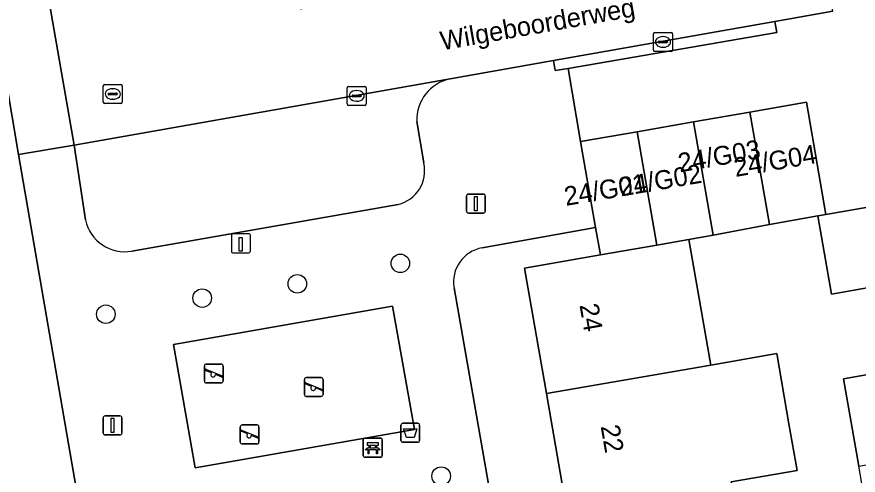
# Model space of a CAD drawing. Extents: x 162879 to 165540, y 384011 to 385181.
# Drawn here: x 164160.86 to 164205.27, y 384649.66 to 384673.87 of the extents above; entities that cross this region are included whole.
import ezdxf

# ---------------------------------------------------------------- set-up
doc = ezdxf.new("R2010")
doc.units = 0
for name, color, linetype in [('IMGEO_Afvalbak', 7, 'Continuous'), ('IMGEO_Bank', 7, 'Continuous'), ('IMGEO_Boom', 7, 'Continuous'), ('IMGEO_Erf', 7, 'Continuous'), ('IMGEO_Kolk', 7, 'Continuous'), ('IMGEO_Laadpaal', 7, 'Continuous'), ('IMGEO_Lichtmast', 7, 'Continuous'), ('IMGEO_Openbare_ruimte_label', 7, 'Continuous'), ('IMGEO_Pand', 7, 'Continuous'), ('IMGEO_Pand_nummerreeks', 7, 'Continuous'), ('IMGEO_Parkeervlak_open', 7, 'Continuous'), ('IMGEO_Rijbaan_lokaal_open', 7, 'Continuous'), ('IMGEO_Rioolput', 7, 'Continuous'), ('IMGEO_Speelvoorziening', 7, 'Continuous'), ('IMGEO_Terreindeel_zand', 7, 'Continuous'), ('IMGEO_Voetpad_open', 7, 'Continuous')]:
    doc.layers.add(name, color=color, linetype=linetype)

msp = doc.modelspace()

# ---------------------------------------------------------------- linework, layer by layer
at = {"layer": 'IMGEO_Afvalbak'}
for p, q in [((164181.133, 384651.504), (164181.133, 384652.304)), ((164181.133, 384652.304), (164181.133, 384651.504)), ((164181.233, 384652.404), (164182.023, 384652.404)), ((164182.023, 384652.404), (164181.233, 384652.404)), ((164182.123, 384652.304), (164182.123, 384651.504)), ((164182.123, 384651.504), (164182.123, 384652.304)), ((164182.023, 384651.404), (164181.233, 384651.404)), ((164181.233, 384651.404), (164182.023, 384651.404))]:
    msp.add_line(p, q, dxfattribs=at)
msp.add_lwpolyline([(164181.276, 384652.118), (164181.98, 384652.118), (164181.831, 384651.648), (164181.425, 384651.648), (164181.276, 384652.118)], dxfattribs=at)
for centre, start, end in [((164181.233, 384652.304), 90, 180), ((164181.233, 384652.304), 90, 180), ((164182.023, 384652.304), 0, 90), ((164182.023, 384652.304), 360, 90), ((164181.233, 384651.504), 180, 270), ((164181.233, 384651.504), 180, 270), ((164182.023, 384651.504), 270, 0), ((164182.023, 384651.504), 270, 0)]:
    msp.add_arc(centre, 0.1, start, end, dxfattribs=at)
at = {"layer": 'IMGEO_Bank'}
for p, q in [((164179.151, 384650.688), (164179.151, 384651.529)), ((164179.151, 384651.529), (164179.151, 384650.688)), ((164179.226, 384651.613), (164180.067, 384651.613)), ((164180.067, 384651.613), (164179.226, 384651.613)), ((164179.46, 384651.119), (164179.46, 384651.225)), ((164179.504, 384651.225), (164179.504, 384651.119)), ((164179.792, 384651.231), (164179.51, 384651.231)), ((164179.798, 384651.119), (164179.798, 384651.225)), ((164179.842, 384651.225), (164179.842, 384651.119)), ((164180.151, 384651.538), (164180.151, 384650.697)), ((164180.151, 384650.697), (164180.151, 384651.538)), ((164179.848, 384651.011), (164179.455, 384651.011)), ((164179.51, 384651.113), (164179.792, 384651.113)), ((164180.076, 384650.613), (164179.235, 384650.613)), ((164179.235, 384650.613), (164180.076, 384650.613))]:
    msp.add_line(p, q, dxfattribs=at)
for points in [[(164179.454, 384651.231), (164179.368, 384651.231), (164179.368, 384651.392), (164179.931, 384651.392), (164179.931, 384651.231), (164179.848, 384651.231)], [(164179.398, 384651.011), (164179.256, 384651.011), (164179.368, 384651.113), (164179.454, 384651.113)], [(164179.448, 384651.004), (164179.448, 384650.797), (164179.405, 384650.797), (164179.405, 384651.004)], [(164179.848, 384651.113), (164179.931, 384651.113), (164180.043, 384651.011), (164179.904, 384651.011)], [(164179.898, 384651.004), (164179.898, 384650.797), (164179.854, 384650.797), (164179.854, 384651.004)]]:
    msp.add_lwpolyline(points, dxfattribs=at)
for centre, radius, start, end in [((164179.229, 384651.535), 0.0779, 92.4484, 184.2845), ((164179.229, 384651.535), 0.0779, 92.4484, 184.2845), ((164179.453, 384651.224), 0.00671, 2.8957, 87.1043), ((164179.51, 384651.224), 0.00671, 92.8957, 177.1043), ((164179.792, 384651.224), 0.00671, 2.8957, 87.1043), ((164179.849, 384651.224), 0.00671, 92.8957, 177.1043), ((164180.073, 384651.535), 0.0779, 2.4484, 94.2845), ((164180.073, 384651.535), 0.0779, 2.4484, 94.2845), ((164179.398, 384651.004), 0.00671, 2.8957, 87.1043), ((164179.455, 384651.004), 0.00671, 92.8957, 177.1043), ((164179.453, 384651.12), 0.00671, 272.8957, 357.1043), ((164179.51, 384651.12), 0.00671, 182.8957, 267.1043), ((164179.792, 384651.12), 0.00671, 272.8957, 357.1043), ((164179.849, 384651.12), 0.00671, 182.8957, 267.1043), ((164179.847, 384651.004), 0.00671, 2.8957, 87.1043), ((164179.904, 384651.004), 0.00671, 92.8957, 177.1043), ((164179.229, 384650.691), 0.0779, 182.4484, 274.2845), ((164179.229, 384650.691), 0.0779, 182.4484, 274.2845), ((164180.073, 384650.691), 0.0779, 272.4484, 4.2845), ((164180.073, 384650.691), 0.0779, 272.4484, 4.2845)]:
    msp.add_arc(centre, radius, start, end, dxfattribs=at)
at = {"layer": 'IMGEO_Boom'}
for centre in [(164181.107, 384660.85), (164175.666, 384659.769), (164170.645, 384659.017), (164165.561, 384658.163), (164183.26, 384649.613)]:
    msp.add_circle(centre, 0.489, dxfattribs=at)
at = {"layer": 'IMGEO_Erf'}
for points in [[(164160.955, 384666.6), (164159.946, 384672.458), (164156.322, 384671.826), (164157.445, 384665.387), (164158.547, 384659.067), (164159.65, 384652.748), (164160.752, 384646.428), (164161.875, 384639.99), (164161.291, 384639.888), (164161.697, 384637.855), (164164.12, 384638.259)], [(164165.465, 384640.416), (164160.955, 384666.6)], [(164188.817, 384653.97), (164187.662, 384660.602), (164191.662, 384661.298), (164191.412, 384662.737), (164185.425, 384661.672)], [(164183.942, 384659.55), (164186.987, 384642.149), (164187.362, 384640.008), (164188.355, 384634.335), (164192.121, 384634.991), (164191.035, 384641.228), (164189.951, 384647.457), (164188.817, 384653.97)]]:
    msp.add_lwpolyline(points, dxfattribs=at)
msp.add_lwpolyline([(164207.299, 384655.241), (164206.53, 384659.695), (164203.861, 384659.23), (164203.141, 384663.364), (164200.596, 384662.896), (164197.62, 384662.348), (164196.341, 384662.113), (164197.496, 384655.482), (164200.973, 384656.087), (164201.618, 384652.383), (164202.048, 384649.913), (164198.571, 384649.307), (164198.63, 384648.969), (164199.714, 384642.74), (164200.8, 384636.502), (164207.026, 384637.586), (164206.285, 384641.912), (164209.324, 384642.433), (164210.063, 384638.115), (164210.251, 384638.147), (164208.709, 384647.075), (164205.915, 384646.589), (164205.299, 384650.131), (164204.494, 384654.753)], close=True, dxfattribs=at)
msp.add_arc((164185.745, 384659.869), 1.831, 100.0563, 190.0467, dxfattribs=at)
at = {"layer": 'IMGEO_Kolk'}
for p, q in [((164194.544, 384673.044), (164195.396, 384673.044)), ((164194.469, 384672.118), (164194.469, 384672.97)), ((164194.728, 384672.538), (164194.728, 384672.55)), ((164194.771, 384672.587), (164195.169, 384672.587)), ((164194.957, 384672.824), (164194.982, 384672.824)), ((164195.212, 384672.55), (164195.212, 384672.538)), ((164195.47, 384672.97), (164195.47, 384672.118)), ((164195.166, 384672.501), (164194.768, 384672.501)), ((164194.98, 384672.264), (164194.955, 384672.264)), ((164195.396, 384672.044), (164194.544, 384672.044)), ((164178.3, 384669.269), (164178.3, 384670.121)), ((164178.375, 384670.195), (164179.227, 384670.195)), ((164178.788, 384669.975), (164178.813, 384669.975)), ((164179.301, 384670.121), (164179.301, 384669.269)), ((164178.559, 384669.689), (164178.559, 384669.701)), ((164178.997, 384669.652), (164178.599, 384669.652)), ((164178.602, 384669.738), (164179, 384669.738)), ((164179.043, 384669.701), (164179.043, 384669.689)), ((164179.227, 384669.195), (164178.375, 384669.195)), ((164178.811, 384669.415), (164178.786, 384669.415))]:
    msp.add_line(p, q, dxfattribs=at)
for points in [[(164194.544, 384673.044), (164195.396, 384673.044)], [(164194.469, 384672.118), (164194.469, 384672.97)], [(164195.47, 384672.97), (164195.47, 384672.118)], [(164195.396, 384672.044), (164194.544, 384672.044)], [(164178.3, 384669.269), (164178.3, 384670.121)], [(164178.375, 384670.195), (164179.227, 384670.195)], [(164179.301, 384670.121), (164179.301, 384669.269)], [(164179.227, 384669.195), (164178.375, 384669.195)]]:
    msp.add_lwpolyline(points, dxfattribs=at)
for centre, radius, start, end in [((164194.546, 384672.968), 0.0765, 91.552, 178.448), ((164194.546, 384672.968), 0.0765, 91.552, 178.448), ((164195.394, 384672.968), 0.0765, 1.552, 88.448), ((164195.394, 384672.968), 0.0765, 1.552, 88.448), ((164194.768, 384672.547), 0.0403, 85.8775, 175.7526), ((164195.173, 384672.549), 0.0386, 1.7309, 96.639), ((164194.546, 384672.12), 0.0765, 181.552, 268.448), ((164194.546, 384672.12), 0.0765, 181.552, 268.448), ((164194.765, 384672.537), 0.0366, 178.938, 274.7102), ((164195.169, 384672.544), 0.043, 264.8664, 352.4533), ((164195.394, 384672.12), 0.0765, 271.552, 358.448), ((164195.394, 384672.12), 0.0765, 271.552, 358.448), ((164178.377, 384670.119), 0.0765, 91.552, 178.448), ((164178.377, 384670.119), 0.0765, 91.552, 178.448), ((164179.225, 384670.119), 0.0765, 1.552, 88.448), ((164179.225, 384670.119), 0.0765, 1.552, 88.448), ((164178.599, 384669.698), 0.0403, 85.8775, 175.7526), ((164178.596, 384669.688), 0.0366, 178.938, 274.7102), ((164179, 384669.695), 0.043, 264.8664, 352.4533), ((164179.004, 384669.7), 0.0386, 1.7309, 96.639), ((164178.377, 384669.271), 0.0765, 181.552, 268.448), ((164178.377, 384669.271), 0.0765, 181.552, 268.448), ((164179.225, 384669.271), 0.0765, 271.552, 358.448), ((164179.225, 384669.271), 0.0765, 271.552, 358.448)]:
    msp.add_arc(centre, radius, start, end, dxfattribs=at)
for centre, major_axis, ratio, start_param, end_param in [((164194.956, 384672.544), (-0.387, 0.002), 0.722429, 4.712389, 7.853982), ((164194.981, 384672.544), (-0.39, 0.002), 0.717154, 1.570796, 4.712389), ((164178.787, 384669.695), (-0.387, 0.002), 0.722429, 4.712389, 7.853982), ((164178.812, 384669.695), (-0.39, 0.002), 0.717154, 1.570796, 4.712389)]:
    msp.add_ellipse(centre, major_axis=major_axis, ratio=ratio, start_param=start_param, end_param=end_param, dxfattribs=at)
at = {"layer": 'IMGEO_Laadpaal'}
for p, q in [((164172.188, 384662.324), (164172.188, 384661.483)), ((164172.188, 384662.324), (164172.188, 384661.483)), ((164173.104, 384662.408), (164172.263, 384662.408)), ((164173.104, 384662.408), (164172.263, 384662.408)), ((164173.188, 384661.492), (164173.188, 384662.333)), ((164173.188, 384661.492), (164173.188, 384662.333)), ((164172.272, 384661.408), (164173.113, 384661.408)), ((164172.272, 384661.408), (164173.113, 384661.408))]:
    msp.add_line(p, q, dxfattribs=at)
msp.add_lwpolyline([(164172.603, 384662.221), (164172.763, 384662.221), (164172.763, 384661.488), (164172.603, 384661.488), (164172.603, 384662.221)], dxfattribs=at)
for centre, start, end in [((164172.266, 384662.33), 92.4484, 184.2845), ((164172.266, 384662.33), 92.4484, 184.2845), ((164173.11, 384662.33), 2.4484, 94.2845), ((164173.11, 384662.33), 2.4484, 94.2845), ((164172.266, 384661.486), 182.4484, 274.2845), ((164172.266, 384661.486), 182.4484, 274.2845), ((164173.11, 384661.486), 272.4484, 4.2845), ((164173.11, 384661.486), 272.4484, 4.2845)]:
    msp.add_arc(centre, 0.0779, start, end, dxfattribs=at)
at = {"layer": 'IMGEO_Lichtmast'}
for p, q in [((164184.597, 384663.607), (164184.597, 384664.407)), ((164184.597, 384664.407), (164184.597, 384663.607)), ((164184.697, 384664.507), (164185.487, 384664.507)), ((164185.487, 384664.507), (164184.697, 384664.507)), ((164185.587, 384664.407), (164185.587, 384663.607)), ((164185.587, 384663.607), (164185.587, 384664.407)), ((164185.487, 384663.507), (164184.697, 384663.507)), ((164184.697, 384663.507), (164185.487, 384663.507)), ((164165.417, 384651.894), (164165.417, 384652.694)), ((164165.417, 384652.694), (164165.417, 384651.894)), ((164165.517, 384652.794), (164166.307, 384652.794)), ((164166.307, 384652.794), (164165.517, 384652.794)), ((164166.407, 384652.694), (164166.407, 384651.894)), ((164166.407, 384651.894), (164166.407, 384652.694)), ((164166.307, 384651.794), (164165.517, 384651.794)), ((164165.517, 384651.794), (164166.307, 384651.794))]:
    msp.add_line(p, q, dxfattribs=at)
for points in [[(164185.017, 384664.382), (164185.167, 384664.382), (164185.167, 384663.632), (164185.017, 384663.632), (164185.017, 384664.382)], [(164165.837, 384652.669), (164165.987, 384652.669), (164165.987, 384651.919), (164165.837, 384651.919), (164165.837, 384652.669)]]:
    msp.add_lwpolyline(points, dxfattribs=at)
for centre, start, end in [((164184.697, 384664.407), 90, 180), ((164184.697, 384664.407), 90, 180), ((164185.487, 384664.407), 0, 90), ((164185.487, 384664.407), 360, 90), ((164184.697, 384663.607), 180, 270), ((164184.697, 384663.607), 180, 270), ((164185.487, 384663.607), 270, 0), ((164185.487, 384663.607), 270, 0), ((164165.517, 384652.694), 90, 180), ((164165.517, 384652.694), 90, 180), ((164166.307, 384652.694), 0, 90), ((164166.307, 384652.694), 360, 90), ((164165.517, 384651.894), 180, 270), ((164165.517, 384651.894), 180, 270), ((164166.307, 384651.894), 270, 0), ((164166.307, 384651.894), 270, 0)]:
    msp.add_arc(centre, 0.1, start, end, dxfattribs=at)
at = {"layer": 'IMGEO_Pand'}
for points in [[(164199.562, 384668.836), (164200.596, 384662.896), (164203.141, 384663.364), (164203.572, 384663.439), (164202.542, 384669.355)], [(164199.562, 384668.836), (164196.582, 384668.318), (164197.62, 384662.348), (164200.596, 384662.896)], [(164194.642, 384661.817), (164196.341, 384662.113), (164197.62, 384662.348), (164196.582, 384668.318), (164193.601, 384667.799)], [(164194.642, 384661.817), (164193.601, 384667.799), (164190.621, 384667.28), (164191.412, 384662.737), (164191.662, 384661.298)], [(164205.88, 384663.841), (164203.572, 384663.439), (164203.141, 384663.364), (164203.861, 384659.23), (164206.53, 384659.695), (164206.6, 384659.707)], [(164194.642, 384661.817), (164191.662, 384661.298), (164187.662, 384660.602), (164188.817, 384653.97), (164197.496, 384655.482), (164196.341, 384662.113)], [(164189.951, 384647.457), (164198.63, 384648.969), (164198.571, 384649.307), (164202.048, 384649.913), (164201.618, 384652.383), (164200.973, 384656.087), (164197.496, 384655.482), (164188.817, 384653.97)], [(164207.299, 384655.241), (164204.494, 384654.753), (164205.299, 384650.131), (164208.274, 384650.649), (164207.469, 384655.271)]]:
    msp.add_lwpolyline(points, close=True, dxfattribs=at)
at = {"layer": 'IMGEO_Parkeervlak_open'}
for points in [[(164183.735, 384670.596), (164163.891, 384667.091), (164164.481, 384663.146)], [(164182.341, 384666.151), (164181.974, 384668.35)], [(164166.936, 384661.497), (164180.983, 384663.962)]]:
    msp.add_lwpolyline(points, dxfattribs=at)
for centre, radius, start, end in [((164184.183, 384668.431), 2.211, 101.6947, 182.1081), ((164180.554, 384665.744), 1.833, 283.5495, 12.8217), ((164166.563, 384663.593), 2.129, 192.1214, 280.1008)]:
    msp.add_arc(centre, radius, start, end, dxfattribs=at)
at = {"layer": 'IMGEO_Rijbaan_lokaal_open'}
msp.add_lwpolyline([(164166.642, 384680.739), (164165.954, 384684.62), (164162.794, 384702.498), (164157.856, 384701.625), (164163.891, 384667.091), (164183.735, 384670.596), (164189.189, 384671.562), (164200.878, 384673.627), (164203.937, 384674.168), (164203.08, 384679.021), (164179.308, 384674.868), (164175.813, 384674.275)], dxfattribs=at)
at = {"layer": 'IMGEO_Rioolput'}
for p, q in [((164165.423, 384669.369), (164165.423, 384670.221)), ((164165.498, 384670.295), (164166.35, 384670.295)), ((164165.911, 384670.075), (164165.936, 384670.075)), ((164166.424, 384670.221), (164166.424, 384669.369)), ((164165.682, 384669.789), (164165.682, 384669.801)), ((164166.12, 384669.752), (164165.722, 384669.752)), ((164165.725, 384669.838), (164166.123, 384669.838)), ((164165.934, 384669.515), (164165.909, 384669.515)), ((164166.166, 384669.801), (164166.166, 384669.789)), ((164166.35, 384669.295), (164165.498, 384669.295))]:
    msp.add_line(p, q, dxfattribs=at)
for points in [[(164165.423, 384669.369), (164165.423, 384670.221)], [(164165.498, 384670.295), (164166.35, 384670.295)], [(164166.424, 384670.221), (164166.424, 384669.369)], [(164166.35, 384669.295), (164165.498, 384669.295)]]:
    msp.add_lwpolyline(points, dxfattribs=at)
for centre, radius, start, end in [((164165.5, 384670.219), 0.0765, 91.552, 178.448), ((164165.5, 384670.219), 0.0765, 91.552, 178.448), ((164166.348, 384670.219), 0.0765, 1.552, 88.448), ((164166.348, 384670.219), 0.0765, 1.552, 88.448), ((164165.722, 384669.798), 0.0403, 85.8775, 175.7526), ((164165.719, 384669.788), 0.0366, 178.938, 274.7102), ((164166.123, 384669.795), 0.043, 264.8664, 352.4533), ((164166.127, 384669.8), 0.0386, 1.7309, 96.639), ((164165.5, 384669.371), 0.0765, 181.552, 268.448), ((164165.5, 384669.371), 0.0765, 181.552, 268.448), ((164166.348, 384669.371), 0.0765, 271.552, 358.448), ((164166.348, 384669.371), 0.0765, 271.552, 358.448)]:
    msp.add_arc(centre, radius, start, end, dxfattribs=at)
for centre, major_axis, ratio, start_param, end_param in [((164165.91, 384669.795), (-0.387, 0.002), 0.722429, 4.712389, 7.853982), ((164165.935, 384669.795), (-0.39, 0.002), 0.717154, 1.570796, 4.712389)]:
    msp.add_ellipse(centre, major_axis=major_axis, ratio=ratio, start_param=start_param, end_param=end_param, dxfattribs=at)
at = {"layer": 'IMGEO_Speelvoorziening'}
for p, q in [((164170.761, 384654.635), (164170.761, 384655.435)), ((164170.761, 384655.435), (164170.761, 384654.635)), ((164170.83, 384655.26), (164171.706, 384654.907)), ((164170.861, 384655.535), (164171.651, 384655.535)), ((164171.651, 384655.535), (164170.861, 384655.535)), ((164171.751, 384655.435), (164171.751, 384654.635)), ((164171.751, 384654.635), (164171.751, 384655.435)), ((164171.144, 384655.063), (164170.805, 384655.2)), ((164171.682, 384654.847), (164171.342, 384654.984)), ((164176.14, 384654.821), (164176.93, 384654.821)), ((164176.93, 384654.821), (164176.14, 384654.821)), ((164171.651, 384654.535), (164170.861, 384654.535)), ((164170.861, 384654.535), (164171.651, 384654.535)), ((164176.04, 384653.921), (164176.04, 384654.721)), ((164176.04, 384654.721), (164176.04, 384653.921)), ((164176.423, 384654.349), (164176.084, 384654.486)), ((164176.109, 384654.546), (164176.985, 384654.193)), ((164177.03, 384654.721), (164177.03, 384653.921)), ((164177.03, 384653.921), (164177.03, 384654.721)), ((164176.961, 384654.133), (164176.621, 384654.27)), ((164176.93, 384653.821), (164176.14, 384653.821)), ((164176.14, 384653.821), (164176.93, 384653.821)), ((164172.654, 384651.415), (164172.654, 384652.215)), ((164172.654, 384652.215), (164172.654, 384651.415)), ((164172.754, 384652.315), (164173.544, 384652.315)), ((164173.544, 384652.315), (164172.754, 384652.315)), ((164173.644, 384652.215), (164173.644, 384651.415)), ((164173.644, 384651.415), (164173.644, 384652.215)), ((164173.037, 384651.843), (164172.698, 384651.98)), ((164172.723, 384652.04), (164173.599, 384651.687)), ((164173.575, 384651.627), (164173.235, 384651.764)), ((164173.544, 384651.315), (164172.754, 384651.315)), ((164172.754, 384651.315), (164173.544, 384651.315))]:
    msp.add_line(p, q, dxfattribs=at)
for centre, radius, start, end in [((164170.861, 384655.435), 0.1, 90, 180), ((164170.861, 384655.435), 0.1, 90, 180), ((164170.818, 384655.23), 0.0327, 68.078, 248.078), ((164171.651, 384655.435), 0.1, 0, 90), ((164171.651, 384655.435), 0.1, 360, 90), ((164171.223, 384654.973), 0.12, 130.9928, 5.1632), ((164171.694, 384654.877), 0.0327, 248.078, 68.078), ((164176.14, 384654.721), 0.1, 90, 180), ((164176.14, 384654.721), 0.1, 90, 180), ((164176.93, 384654.721), 0.1, 0, 90), ((164176.93, 384654.721), 0.1, 360, 90), ((164170.861, 384654.635), 0.1, 180, 270), ((164170.861, 384654.635), 0.1, 180, 270), ((164171.651, 384654.635), 0.1, 270, 0), ((164171.651, 384654.635), 0.1, 270, 0), ((164176.097, 384654.516), 0.0327, 68.078, 248.078), ((164176.502, 384654.259), 0.12, 130.9928, 5.1632), ((164176.14, 384653.921), 0.1, 180, 270), ((164176.14, 384653.921), 0.1, 180, 270), ((164176.93, 384653.921), 0.1, 270, 0), ((164176.93, 384653.921), 0.1, 270, 0), ((164176.973, 384654.163), 0.0327, 248.078, 68.078), ((164172.754, 384652.215), 0.1, 90, 180), ((164172.754, 384652.215), 0.1, 90, 180), ((164173.544, 384652.215), 0.1, 0, 90), ((164173.544, 384652.215), 0.1, 360, 90), ((164172.711, 384652.01), 0.0327, 68.078, 248.078), ((164173.116, 384651.753), 0.12, 130.9928, 5.1632), ((164173.587, 384651.657), 0.0327, 248.078, 68.078), ((164172.754, 384651.415), 0.1, 180, 270), ((164172.754, 384651.415), 0.1, 180, 270), ((164173.544, 384651.415), 0.1, 270, 0), ((164173.544, 384651.415), 0.1, 270, 0)]:
    msp.add_arc(centre, radius, start, end, dxfattribs=at)
at = {"layer": 'IMGEO_Terreindeel_zand'}
msp.add_lwpolyline([(164170.283, 384650.052), (164181.845, 384652.077), (164180.69, 384658.587), (164169.126, 384656.562)], close=True, dxfattribs=at)
at = {"layer": 'IMGEO_Voetpad_open'}
for points in [[(164151.836, 384719.544), (164159.679, 384674.007), (164159.946, 384672.458), (164160.955, 384666.6), (164163.891, 384667.091), (164157.856, 384701.625)], [(164203.937, 384674.168), (164200.878, 384673.627), (164200.981, 384673.046), (164189.961, 384671.148), (164190.621, 384667.28), (164193.601, 384667.799), (164196.582, 384668.318), (164199.562, 384668.836), (164202.542, 384669.355), (164203.572, 384663.439), (164205.88, 384663.841), (164207.286, 384664.078), (164209.93, 384664.524), (164208.896, 384670.462), (164211.876, 384670.981), (164214.856, 384671.5), (164217.837, 384672.018), (164220.817, 384672.537), (164221.597, 384668.057), (164226.23, 384668.884)], [(164185.425, 384661.672), (164191.412, 384662.737), (164190.621, 384667.28), (164189.961, 384671.148), (164189.283, 384671.031), (164189.189, 384671.562), (164183.735, 384670.596)], [(164181.974, 384668.35), (164182.341, 384666.151)], [(164164.481, 384663.146), (164163.891, 384667.091), (164160.955, 384666.6), (164165.465, 384640.416)], [(164180.983, 384663.962), (164166.936, 384661.497)], [(164164.12, 384638.259), (164186.987, 384642.149), (164183.942, 384659.55)]]:
    msp.add_lwpolyline(points, dxfattribs=at)
for points in [[(164200.981, 384673.046), (164200.878, 384673.627), (164189.189, 384671.562), (164189.283, 384671.031), (164189.961, 384671.148)], [(164170.283, 384650.052), (164169.126, 384656.562), (164180.69, 384658.587), (164181.845, 384652.077)]]:
    msp.add_lwpolyline(points, close=True, dxfattribs=at)
for centre, radius, start, end in [((164184.183, 384668.431), 2.211, 101.6947, 182.1081), ((164180.554, 384665.744), 1.833, 283.5495, 12.8217), ((164166.563, 384663.593), 2.129, 192.1214, 280.1008), ((164185.745, 384659.869), 1.831, 100.0563, 190.0467)]:
    msp.add_arc(centre, radius, start, end, dxfattribs=at)

# ---------------------------------------------------------------- texts
at = {"layer": 'IMGEO_Openbare_ruimte_label'}
msp.add_text('Wilgeboorderweg', height=1, rotation=10.0179, dxfattribs=at).set_placement((164183.309, 384672.094))
at = {"layer": 'IMGEO_Pand_nummerreeks'}
for s, rotation, p in [('24/G03', 9.8609, (164195.857, 384665.654)), ('24/G04', 9.6974, (164198.801, 384665.414)), ('24/G02', 9.6974, (164192.754, 384664.38)), ('24/G01', 9.6974, (164189.848, 384663.884)), ('24', 279.8765, (164190.56, 384658.647)), ('22', 279.8765, (164191.674, 384652.247))]:
    msp.add_text(s, height=1, rotation=rotation, dxfattribs=at).set_placement(p)

doc.saveas('drawing.dxf')
